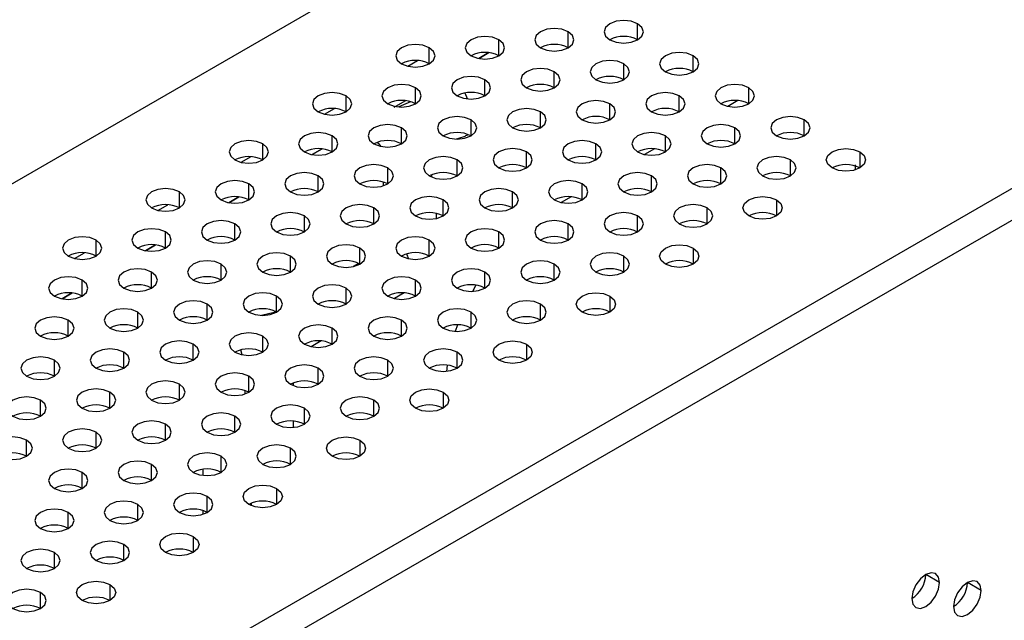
# Model space of a CAD drawing. Header units: millimetres. Extents: x 0 to 1118, y 0 to 864.
# Tile 281 of 397: x 970.36 to 975.38, y 707.85 to 710.91. Entities that reach past the tile are written whole.
import ezdxf

# ---------------------------------------------------------------- set-up
doc = ezdxf.new("R2010")
doc.units = ezdxf.units.MM

msp = doc.modelspace()

# ---------------------------------------------------------------- linework, layer by layer
at = {"color": 7, "linetype": 'Continuous', "lineweight": 25}
for p, q in [((945.9658, 696.0152), (1001.6859, 728.1816)), ((948.5326, 694.5334), (1004.2526, 726.6999)), ((1004.3234, 726.5774), (948.6033, 694.4109)), ((972.7534, 710.7446), (972.7019, 710.7149)), ((972.702, 710.7149), (972.7535, 710.7446)), ((972.271, 710.466), (972.3276, 710.4988)), ((972.3291, 710.4997), (972.2777, 710.47)), ((974.0208, 710.5002), (973.9701, 710.4709)), ((971.9049, 710.2548), (971.8534, 710.2251)), ((973.5966, 710.2553), (973.5458, 710.226)), ((974.6203, 710.1477), (974.621, 710.173)), ((971.4806, 710.0098), (971.4291, 709.9801)), ((973.1723, 710.0104), (973.1216, 709.9811)), ((971.0563, 709.7649), (971.0049, 709.7352)), ((970.6321, 709.52), (970.5806, 709.4903)), ((972.5931, 709.3579), (972.5817, 709.3244)), ((972.5421, 709.1525), (972.5384, 709.1208)), ((975.0491, 708.0447), (974.9784, 708.0855)), ((975.2613, 708.0038), (975.1906, 708.0446))]:
    msp.add_line(p, q, dxfattribs=at)
at = {"color": 8, "linetype": 'Continuous', "lineweight": 25}
for p, q in [((973.5112, 710.8105), (973.5112, 710.8922)), ((972.8041, 710.7289), (972.8041, 710.8105)), ((973.1576, 710.7697), (973.1576, 710.8513)), ((972.4505, 710.6881), (972.4505, 710.7697)), ((973.794, 710.6472), (973.794, 710.7289)), ((972.341, 710.6757), (972.3911, 710.7046)), ((973.4405, 710.6064), (973.4405, 710.6881)), ((973.0869, 710.5656), (973.0869, 710.6472)), ((972.3798, 710.484), (972.3798, 710.5656)), ((972.7334, 710.5248), (972.7334, 710.6064)), ((974.0769, 710.484), (974.0769, 710.5656)), ((972.0263, 710.4431), (972.0263, 710.5248)), ((972.6453, 710.5099), (972.6333, 710.5386)), ((973.7233, 710.4431), (973.7233, 710.5248)), ((971.9167, 710.4308), (971.9668, 710.4597)), ((972.354, 710.4945), (972.2951, 710.4687)), ((973.3698, 710.4023), (973.3698, 710.484)), ((973.0162, 710.3615), (973.0162, 710.4431)), ((972.3091, 710.2799), (972.3091, 710.3615)), ((972.6627, 710.3207), (972.6627, 710.4023)), ((974.0062, 710.2799), (974.0062, 710.3615)), ((974.3597, 710.3207), (974.3597, 710.4023)), ((971.9555, 710.239), (971.9555, 710.3207)), ((973.6526, 710.239), (973.6526, 710.3207)), ((971.602, 710.1982), (971.602, 710.2799)), ((973.299, 710.1982), (973.299, 710.2799)), ((971.4925, 710.1858), (971.5426, 710.2147)), ((971.8535, 710.225), (971.905, 710.2547)), ((972.9455, 710.1574), (972.9455, 710.239)), ((974.6426, 710.239), (974.6426, 710.1574)), ((972.5919, 710.1166), (972.5919, 710.1982)), ((974.289, 710.1166), (974.289, 710.1982)), ((971.8848, 710.0349), (971.8848, 710.1166)), ((972.2384, 710.0758), (972.2384, 710.1574)), ((972.464, 710.1101), (972.464, 710.1231)), ((973.5819, 710.0349), (973.5819, 710.1166)), ((973.9354, 710.0758), (973.9354, 710.1574)), ((971.5313, 709.9941), (971.5313, 710.0758)), ((972.2175, 710.0665), (972.2175, 710.085)), ((973.2283, 709.9941), (973.2283, 710.0758)), ((971.1777, 709.9533), (971.1777, 710.0349)), ((971.4292, 709.9801), (971.4807, 710.0098)), ((972.8748, 709.9533), (972.8748, 710.0349)), ((971.0682, 709.9409), (971.1183, 709.9698)), ((972.5212, 709.9125), (972.5212, 709.9941)), ((974.2183, 709.9941), (974.2183, 709.9125)), ((971.8141, 709.8308), (971.8141, 709.9125)), ((972.1677, 709.8716), (972.1677, 709.9533)), ((972.4865, 709.8999), (972.4872, 709.9246)), ((973.5112, 709.8308), (973.5112, 709.9125)), ((973.8647, 709.8716), (973.8647, 709.9533)), ((971.4606, 709.79), (971.4606, 709.8716)), ((973.1576, 709.79), (973.1576, 709.8716)), ((971.107, 709.7492), (971.107, 709.8308)), ((972.8041, 709.7492), (972.8041, 709.8308)), ((970.7535, 709.7084), (970.7535, 709.79)), ((971.005, 709.7352), (971.0564, 709.7649)), ((972.4505, 709.7084), (972.4505, 709.79)), ((970.6439, 709.696), (970.694, 709.7249)), ((971.7434, 709.6267), (971.7434, 709.7084)), ((972.097, 709.6675), (972.097, 709.7492)), ((973.4405, 709.6267), (973.4405, 709.7084)), ((973.794, 709.7492), (973.794, 709.6675)), ((971.3899, 709.5859), (971.3899, 709.6675)), ((972.0906, 709.6709), (972.0623, 709.6545)), ((973.0869, 709.5859), (973.0869, 709.6675)), ((971.0363, 709.5451), (971.0363, 709.6267)), ((972.7334, 709.5451), (972.7334, 709.6267)), ((970.6828, 709.5043), (970.6828, 709.5859)), ((972.3798, 709.5043), (972.3798, 709.5859)), ((970.5807, 709.4903), (970.6322, 709.52)), ((972.0263, 709.4634), (972.0263, 709.5451)), ((972.3232, 709.5206), (972.2726, 709.4913)), ((971.3191, 709.3818), (971.3191, 709.4634)), ((971.6727, 709.4226), (971.6727, 709.5043)), ((973.0162, 709.3818), (973.0162, 709.4634)), ((973.3698, 709.5043), (973.3698, 709.4226)), ((970.9656, 709.341), (970.9656, 709.4226)), ((971.5961, 709.4065), (971.6604, 709.4225)), ((971.6664, 709.426), (971.6604, 709.4225)), ((971.6662, 709.4192), (971.6604, 709.4225)), ((972.6627, 709.341), (972.6627, 709.4226)), ((970.612, 709.3002), (970.612, 709.3818)), ((972.3091, 709.3002), (972.3091, 709.3818)), ((971.9555, 709.2593), (971.9555, 709.341)), ((971.2484, 709.1777), (971.2484, 709.2593)), ((971.602, 709.2185), (971.602, 709.3002)), ((971.899, 709.2757), (971.8483, 709.2464)), ((972.9455, 709.2593), (972.9455, 709.1777)), ((970.8949, 709.1369), (970.8949, 709.2185)), ((971.4982, 709.2054), (971.4911, 709.2299)), ((972.5919, 709.1369), (972.5919, 709.2185)), ((970.5413, 709.0961), (970.5413, 709.1777)), ((972.2384, 709.0961), (972.2384, 709.1777)), ((971.8848, 709.0552), (971.8848, 709.1369)), ((971.5313, 709.0144), (971.5313, 709.0961)), ((971.7569, 709.0617), (971.7569, 709.0487)), ((970.8242, 708.9328), (970.8242, 709.0144)), ((971.1777, 708.9736), (971.1777, 709.0552)), ((971.5104, 709.0236), (971.5104, 709.0052)), ((972.5212, 709.0144), (972.5212, 708.9328)), ((970.4706, 708.892), (970.4706, 708.9736)), ((972.1677, 708.892), (972.1677, 708.9736)), ((971.8141, 708.8511), (971.8141, 708.9328)), ((971.4606, 708.8103), (971.4606, 708.892)), ((971.7569, 708.8675), (971.7569, 708.8348)), ((970.7535, 708.7287), (970.7535, 708.8103)), ((971.107, 708.7695), (971.107, 708.8511)), ((970.3999, 708.6879), (970.3999, 708.7695)), ((972.097, 708.7695), (972.097, 708.6879)), ((971.7434, 708.647), (971.7434, 708.7287)), ((971.3899, 708.6062), (971.3899, 708.6879)), ((970.6828, 708.5246), (970.6828, 708.6062)), ((971.0363, 708.5654), (971.0363, 708.647)), ((971.2983, 708.5906), (971.2983, 708.6218)), ((971.6727, 708.5246), (971.6727, 708.4429)), ((971.3191, 708.4021), (971.3191, 708.4838)), ((970.9656, 708.3613), (970.9656, 708.4429)), ((971.2983, 708.3929), (971.2983, 708.4113)), ((971.5447, 708.4364), (971.5447, 708.4494)), ((970.612, 708.3205), (970.612, 708.4021)), ((971.2484, 708.2797), (971.2484, 708.198)), ((970.8949, 708.1572), (970.8949, 708.2388)), ((970.5413, 708.1164), (970.5413, 708.198)), ((970.8242, 708.0347), (970.8242, 707.9531)), ((970.4706, 707.9123), (970.4706, 707.9939))]:
    msp.add_line(p, q, dxfattribs=at)
at = {"color": 7, "linetype": 'Continuous', "lineweight": 25, "flags": 128}
for points in [[(973.1576, 710.8513), (973.1252, 710.8639), (973.0869, 710.8682), (973.0486, 710.8639), (973.0162, 710.8513), (972.9945, 710.8326), (972.9869, 710.8105), (972.9945, 710.7884), (973.0162, 710.7697)], [(973.5112, 710.8922), (973.4787, 710.9047), (973.4405, 710.9091), (973.4022, 710.9047), (973.3698, 710.8922), (973.3481, 710.8734), (973.3405, 710.8513), (973.3481, 710.8292), (973.3698, 710.8105)], [(973.3698, 710.8105), (973.4022, 710.798), (973.4405, 710.7936), (973.4787, 710.798), (973.5112, 710.8105), (973.5329, 710.8292), (973.5405, 710.8513), (973.5329, 710.8734), (973.5112, 710.8922)], [(972.8041, 710.8105), (972.7716, 710.823), (972.7334, 710.8274), (972.6951, 710.823), (972.6627, 710.8105), (972.641, 710.7918), (972.6334, 710.7697), (972.641, 710.7476), (972.6627, 710.7289)], [(972.6627, 710.7289), (972.6951, 710.7164), (972.7334, 710.712), (972.7716, 710.7164), (972.8041, 710.7289), (972.8258, 710.7476), (972.8334, 710.7697), (972.8258, 710.7918), (972.8041, 710.8105)], [(973.0162, 710.7697), (973.0486, 710.7572), (973.0869, 710.7528), (973.1252, 710.7572), (973.1576, 710.7697), (973.1793, 710.7884), (973.1869, 710.8105), (973.1793, 710.8326), (973.1576, 710.8513)], [(972.4505, 710.7697), (972.4181, 710.7822), (972.3798, 710.7866), (972.3415, 710.7822), (972.3091, 710.7697), (972.2874, 710.751), (972.2798, 710.7289), (972.2874, 710.7068), (972.3091, 710.6881)], [(972.3091, 710.6881), (972.3415, 710.6755), (972.3798, 710.6711), (972.4181, 710.6755), (972.4505, 710.6881), (972.4722, 710.7068), (972.4798, 710.7289), (972.4722, 710.751), (972.4505, 710.7697)], [(973.794, 710.7289), (973.7616, 710.7414), (973.7233, 710.7458), (973.685, 710.7414), (973.6526, 710.7289), (973.6309, 710.7101), (973.6233, 710.6881), (973.6309, 710.666), (973.6526, 710.6472)], [(973.6526, 710.6472), (973.685, 710.6347), (973.7233, 710.6303), (973.7616, 710.6347), (973.794, 710.6472), (973.8157, 710.666), (973.8233, 710.6881), (973.8157, 710.7101), (973.794, 710.7289)], [(973.0869, 710.6472), (973.0545, 710.6598), (973.0162, 710.6641), (972.9779, 710.6598), (972.9455, 710.6472), (972.9238, 710.6285), (972.9162, 710.6064), (972.9238, 710.5843), (972.9455, 710.5656)], [(973.4405, 710.6881), (973.408, 710.7006), (973.3698, 710.705), (973.3315, 710.7006), (973.299, 710.6881), (973.2774, 710.6693), (973.2698, 710.6472), (973.2774, 710.6251), (973.299, 710.6064)], [(973.299, 710.6064), (973.3315, 710.5939), (973.3698, 710.5895), (973.408, 710.5939), (973.4405, 710.6064), (973.4621, 710.6251), (973.4698, 710.6472), (973.4621, 710.6693), (973.4405, 710.6881)], [(972.7334, 710.6064), (972.7009, 710.6189), (972.6627, 710.6233), (972.6244, 710.6189), (972.5919, 710.6064), (972.5703, 710.5877), (972.5627, 710.5656), (972.5703, 710.5435), (972.5919, 710.5248)], [(972.9455, 710.5656), (972.9779, 710.5531), (973.0162, 710.5487), (973.0545, 710.5531), (973.0869, 710.5656), (973.1086, 710.5843), (973.1162, 710.6064), (973.1086, 710.6285), (973.0869, 710.6472)], [(972.3798, 710.5656), (972.3474, 710.5781), (972.3091, 710.5825), (972.2708, 710.5781), (972.2384, 710.5656), (972.2167, 710.5469), (972.2091, 710.5248), (972.2167, 710.5027), (972.2384, 710.484)], [(972.2384, 710.484), (972.2708, 710.4714), (972.3091, 710.467), (972.3474, 710.4714), (972.3798, 710.484), (972.4015, 710.5027), (972.4091, 710.5248), (972.4015, 710.5469), (972.3798, 710.5656)], [(972.5919, 710.5248), (972.6244, 710.5123), (972.6627, 710.5079), (972.7009, 710.5123), (972.7334, 710.5248), (972.755, 710.5435), (972.7627, 710.5656), (972.755, 710.5877), (972.7334, 710.6064)], [(974.0769, 710.5656), (974.0444, 710.5781), (974.0062, 710.5825), (973.9679, 710.5781), (973.9354, 710.5656), (973.9138, 710.5469), (973.9062, 710.5248), (973.9138, 710.5027), (973.9354, 710.484)], [(973.9354, 710.484), (973.9679, 710.4714), (974.0062, 710.467), (974.0444, 710.4714), (974.0769, 710.484), (974.0985, 710.5027), (974.1062, 710.5248), (974.0985, 710.5469), (974.0769, 710.5656)], [(972.0263, 710.5248), (971.9938, 710.5373), (971.9555, 710.5417), (971.9173, 710.5373), (971.8848, 710.5248), (971.8632, 710.506), (971.8555, 710.484), (971.8632, 710.4619), (971.8848, 710.4431)], [(971.8848, 710.4431), (971.9173, 710.4306), (971.9555, 710.4262), (971.9938, 710.4306), (972.0263, 710.4431), (972.0479, 710.4619), (972.0555, 710.484), (972.0479, 710.506), (972.0263, 710.5248)], [(973.7233, 710.5248), (973.6909, 710.5373), (973.6526, 710.5417), (973.6143, 710.5373), (973.5819, 710.5248), (973.5602, 710.506), (973.5526, 710.484), (973.5602, 710.4619), (973.5819, 710.4431)], [(973.5819, 710.4431), (973.6143, 710.4306), (973.6526, 710.4262), (973.6909, 710.4306), (973.7233, 710.4431), (973.745, 710.4619), (973.7526, 710.484), (973.745, 710.506), (973.7233, 710.5248)], [(973.0162, 710.4431), (972.9838, 710.4556), (972.9455, 710.46), (972.9072, 710.4556), (972.8748, 710.4431), (972.8531, 710.4244), (972.8455, 710.4023), (972.8531, 710.3802), (972.8748, 710.3615)], [(973.3698, 710.484), (973.3373, 710.4965), (973.299, 710.5009), (973.2608, 710.4965), (973.2283, 710.484), (973.2067, 710.4652), (973.199, 710.4431), (973.2067, 710.421), (973.2283, 710.4023)], [(973.2283, 710.4023), (973.2608, 710.3898), (973.299, 710.3854), (973.3373, 710.3898), (973.3698, 710.4023), (973.3914, 710.421), (973.399, 710.4431), (973.3914, 710.4652), (973.3698, 710.484)], [(972.6627, 710.4023), (972.6302, 710.4148), (972.5919, 710.4192), (972.5537, 710.4148), (972.5212, 710.4023), (972.4996, 710.3836), (972.4919, 710.3615), (972.4996, 710.3394), (972.5212, 710.3207)], [(972.8748, 710.3615), (972.9072, 710.349), (972.9455, 710.3446), (972.9838, 710.349), (973.0162, 710.3615), (973.0379, 710.3802), (973.0455, 710.4023), (973.0379, 710.4244), (973.0162, 710.4431)], [(974.3597, 710.4023), (974.3273, 710.4148), (974.289, 710.4192), (974.2507, 710.4148), (974.2183, 710.4023), (974.1966, 710.3836), (974.189, 710.3615), (974.1966, 710.3394), (974.2183, 710.3207)], [(972.3091, 710.3615), (972.2767, 710.374), (972.2384, 710.3784), (972.2001, 710.374), (972.1677, 710.3615), (972.146, 710.3428), (972.1384, 710.3207), (972.146, 710.2986), (972.1677, 710.2799)], [(972.1677, 710.2799), (972.2001, 710.2673), (972.2384, 710.2629), (972.2767, 710.2673), (972.3091, 710.2799), (972.3308, 710.2986), (972.3384, 710.3207), (972.3308, 710.3428), (972.3091, 710.3615)], [(972.5212, 710.3207), (972.5537, 710.3082), (972.5919, 710.3038), (972.6302, 710.3082), (972.6627, 710.3207), (972.6843, 710.3394), (972.6919, 710.3615), (972.6843, 710.3836), (972.6627, 710.4023)], [(974.0062, 710.3615), (973.9737, 710.374), (973.9354, 710.3784), (973.8972, 710.374), (973.8647, 710.3615), (973.8431, 710.3428), (973.8354, 710.3207), (973.8431, 710.2986), (973.8647, 710.2799)], [(973.8647, 710.2799), (973.8972, 710.2673), (973.9354, 710.2629), (973.9737, 710.2673), (974.0062, 710.2799), (974.0278, 710.2986), (974.0354, 710.3207), (974.0278, 710.3428), (974.0062, 710.3615)], [(974.2183, 710.3207), (974.2507, 710.3082), (974.289, 710.3038), (974.3273, 710.3082), (974.3597, 710.3207), (974.3814, 710.3394), (974.389, 710.3615), (974.3814, 710.3836), (974.3597, 710.4023)], [(971.9555, 710.3207), (971.9231, 710.3332), (971.8848, 710.3376), (971.8466, 710.3332), (971.8141, 710.3207), (971.7924, 710.3019), (971.7848, 710.2799), (971.7924, 710.2578), (971.8141, 710.239)], [(971.8141, 710.239), (971.8466, 710.2265), (971.8848, 710.2221), (971.9231, 710.2265), (971.9555, 710.239), (971.9772, 710.2578), (971.9848, 710.2799), (971.9772, 710.3019), (971.9555, 710.3207)], [(973.6526, 710.3207), (973.6202, 710.3332), (973.5819, 710.3376), (973.5436, 710.3332), (973.5112, 710.3207), (973.4895, 710.3019), (973.4819, 710.2799), (973.4895, 710.2578), (973.5112, 710.239)], [(973.5112, 710.239), (973.5436, 710.2265), (973.5819, 710.2221), (973.6202, 710.2265), (973.6526, 710.239), (973.6743, 710.2578), (973.6819, 710.2799), (973.6743, 710.3019), (973.6526, 710.3207)], [(971.602, 710.2799), (971.5696, 710.2924), (971.5313, 710.2968), (971.493, 710.2924), (971.4606, 710.2799), (971.4389, 710.2611), (971.4313, 710.239), (971.4389, 710.2169), (971.4606, 710.1982)], [(971.4606, 710.1982), (971.493, 710.1857), (971.5313, 710.1813), (971.5696, 710.1857), (971.602, 710.1982), (971.6237, 710.2169), (971.6313, 710.239), (971.6237, 710.2611), (971.602, 710.2799)], [(973.299, 710.2799), (973.2666, 710.2924), (973.2283, 710.2968), (973.1901, 710.2924), (973.1576, 710.2799), (973.136, 710.2611), (973.1283, 710.239), (973.136, 710.2169), (973.1576, 710.1982)], [(973.1576, 710.1982), (973.1901, 710.1857), (973.2283, 710.1813), (973.2666, 710.1857), (973.299, 710.1982), (973.3207, 710.2169), (973.3283, 710.239), (973.3207, 710.2611), (973.299, 710.2799)], [(972.5919, 710.1982), (972.5595, 710.2107), (972.5212, 710.2151), (972.483, 710.2107), (972.4505, 710.1982), (972.4288, 710.1795), (972.4212, 710.1574), (972.4288, 710.1353), (972.4505, 710.1166)], [(972.9455, 710.239), (972.9131, 710.2515), (972.8748, 710.2559), (972.8365, 710.2515), (972.8041, 710.239), (972.7824, 710.2203), (972.7748, 710.1982), (972.7824, 710.1761), (972.8041, 710.1574)], [(972.8041, 710.1574), (972.8365, 710.1449), (972.8748, 710.1405), (972.9131, 710.1449), (972.9455, 710.1574), (972.9672, 710.1761), (972.9748, 710.1982), (972.9672, 710.2203), (972.9455, 710.239)], [(974.289, 710.1982), (974.2566, 710.2107), (974.2183, 710.2151), (974.18, 710.2107), (974.1476, 710.1982), (974.1259, 710.1795), (974.1183, 710.1574), (974.1259, 710.1353), (974.1476, 710.1166)], [(974.5011, 710.1574), (974.4795, 710.1761), (974.4718, 710.1982), (974.4795, 710.2203), (974.5011, 710.239), (974.5336, 710.2515), (974.5718, 710.2559), (974.6101, 710.2515), (974.6426, 710.239)], [(974.6426, 710.239), (974.6642, 710.2203), (974.6718, 710.1982), (974.6642, 710.1761), (974.6426, 710.1574), (974.6101, 710.1449), (974.5718, 710.1405), (974.5336, 710.1449), (974.5011, 710.1574)], [(972.2384, 710.1574), (972.2059, 710.1699), (972.1677, 710.1743), (972.1294, 710.1699), (972.097, 710.1574), (972.0753, 710.1387), (972.0677, 710.1166), (972.0753, 710.0945), (972.097, 710.0758)], [(972.4505, 710.1166), (972.483, 710.1041), (972.5212, 710.0997), (972.5595, 710.1041), (972.5919, 710.1166), (972.6136, 710.1353), (972.6212, 710.1574), (972.6136, 710.1795), (972.5919, 710.1982)], [(973.9354, 710.1574), (973.903, 710.1699), (973.8647, 710.1743), (973.8265, 710.1699), (973.794, 710.1574), (973.7723, 710.1387), (973.7647, 710.1166), (973.7723, 710.0945), (973.794, 710.0758)], [(974.1476, 710.1166), (974.18, 710.1041), (974.2183, 710.0997), (974.2566, 710.1041), (974.289, 710.1166), (974.3107, 710.1353), (974.3183, 710.1574), (974.3107, 710.1795), (974.289, 710.1982)], [(971.8848, 710.1166), (971.8524, 710.1291), (971.8141, 710.1335), (971.7759, 710.1291), (971.7434, 710.1166), (971.7217, 710.0978), (971.7141, 710.0758), (971.7217, 710.0537), (971.7434, 710.0349)], [(971.7434, 710.0349), (971.7759, 710.0224), (971.8141, 710.018), (971.8524, 710.0224), (971.8848, 710.0349), (971.9065, 710.0537), (971.9141, 710.0758), (971.9065, 710.0978), (971.8848, 710.1166)], [(972.097, 710.0758), (972.1294, 710.0632), (972.1677, 710.0588), (972.2059, 710.0632), (972.2384, 710.0758), (972.2601, 710.0945), (972.2677, 710.1166), (972.2601, 710.1387), (972.2384, 710.1574)], [(973.5819, 710.1166), (973.5494, 710.1291), (973.5112, 710.1335), (973.4729, 710.1291), (973.4405, 710.1166), (973.4188, 710.0978), (973.4112, 710.0758), (973.4188, 710.0537), (973.4405, 710.0349)], [(973.4405, 710.0349), (973.4729, 710.0224), (973.5112, 710.018), (973.5494, 710.0224), (973.5819, 710.0349), (973.6036, 710.0537), (973.6112, 710.0758), (973.6036, 710.0978), (973.5819, 710.1166)], [(973.794, 710.0758), (973.8265, 710.0632), (973.8647, 710.0588), (973.903, 710.0632), (973.9354, 710.0758), (973.9571, 710.0945), (973.9647, 710.1166), (973.9571, 710.1387), (973.9354, 710.1574)], [(971.5313, 710.0758), (971.4988, 710.0883), (971.4606, 710.0927), (971.4223, 710.0883), (971.3899, 710.0758), (971.3682, 710.057), (971.3606, 710.0349), (971.3682, 710.0128), (971.3899, 709.9941)], [(971.3899, 709.9941), (971.4223, 709.9816), (971.4606, 709.9772), (971.4988, 709.9816), (971.5313, 709.9941), (971.553, 710.0128), (971.5606, 710.0349), (971.553, 710.057), (971.5313, 710.0758)], [(973.2283, 710.0758), (973.1959, 710.0883), (973.1576, 710.0927), (973.1194, 710.0883), (973.0869, 710.0758), (973.0652, 710.057), (973.0576, 710.0349), (973.0652, 710.0128), (973.0869, 709.9941)], [(973.0869, 709.9941), (973.1194, 709.9816), (973.1576, 709.9772), (973.1959, 709.9816), (973.2283, 709.9941), (973.25, 710.0128), (973.2576, 710.0349), (973.25, 710.057), (973.2283, 710.0758)], [(971.1777, 710.0349), (971.1453, 710.0474), (971.107, 710.0518), (971.0687, 710.0474), (971.0363, 710.0349), (971.0146, 710.0162), (971.007, 709.9941), (971.0146, 709.972), (971.0363, 709.9533)], [(971.0363, 709.9533), (971.0687, 709.9408), (971.107, 709.9364), (971.1453, 709.9408), (971.1777, 709.9533), (971.1994, 709.972), (971.207, 709.9941), (971.1994, 710.0162), (971.1777, 710.0349)], [(972.5212, 709.9941), (972.4888, 710.0066), (972.4505, 710.011), (972.4123, 710.0066), (972.3798, 709.9941), (972.3581, 709.9754), (972.3505, 709.9533), (972.3581, 709.9312), (972.3798, 709.9125)], [(972.8748, 710.0349), (972.8423, 710.0474), (972.8041, 710.0518), (972.7658, 710.0474), (972.7334, 710.0349), (972.7117, 710.0162), (972.7041, 709.9941), (972.7117, 709.972), (972.7334, 709.9533)], [(972.7334, 709.9533), (972.7658, 709.9408), (972.8041, 709.9364), (972.8423, 709.9408), (972.8748, 709.9533), (972.8965, 709.972), (972.9041, 709.9941), (972.8965, 710.0162), (972.8748, 710.0349)], [(974.0769, 709.9125), (974.0552, 709.9312), (974.0476, 709.9533), (974.0552, 709.9754), (974.0769, 709.9941), (974.1093, 710.0066), (974.1476, 710.011), (974.1858, 710.0066), (974.2183, 709.9941)], [(972.1677, 709.9533), (972.1352, 709.9658), (972.097, 709.9702), (972.0587, 709.9658), (972.0263, 709.9533), (972.0046, 709.9346), (971.997, 709.9125), (972.0046, 709.8904), (972.0263, 709.8716)], [(972.3798, 709.9125), (972.4123, 709.9), (972.4505, 709.8956), (972.4888, 709.9), (972.5212, 709.9125), (972.5429, 709.9312), (972.5505, 709.9533), (972.5429, 709.9754), (972.5212, 709.9941)], [(973.8647, 709.9533), (973.8323, 709.9658), (973.794, 709.9702), (973.7558, 709.9658), (973.7233, 709.9533), (973.7016, 709.9346), (973.694, 709.9125), (973.7016, 709.8904), (973.7233, 709.8716)], [(974.2183, 709.9941), (974.24, 709.9754), (974.2476, 709.9533), (974.24, 709.9312), (974.2183, 709.9125), (974.1858, 709.9), (974.1476, 709.8956), (974.1093, 709.9), (974.0769, 709.9125)], [(971.8141, 709.9125), (971.7817, 709.925), (971.7434, 709.9294), (971.7051, 709.925), (971.6727, 709.9125), (971.651, 709.8937), (971.6434, 709.8716), (971.651, 709.8496), (971.6727, 709.8308)], [(971.6727, 709.8308), (971.7051, 709.8183), (971.7434, 709.8139), (971.7817, 709.8183), (971.8141, 709.8308), (971.8358, 709.8496), (971.8434, 709.8716), (971.8358, 709.8937), (971.8141, 709.9125)], [(972.0263, 709.8716), (972.0587, 709.8591), (972.097, 709.8547), (972.1352, 709.8591), (972.1677, 709.8716), (972.1894, 709.8904), (972.197, 709.9125), (972.1894, 709.9346), (972.1677, 709.9533)], [(973.5112, 709.9125), (973.4787, 709.925), (973.4405, 709.9294), (973.4022, 709.925), (973.3698, 709.9125), (973.3481, 709.8937), (973.3405, 709.8716), (973.3481, 709.8496), (973.3698, 709.8308)], [(973.3698, 709.8308), (973.4022, 709.8183), (973.4405, 709.8139), (973.4787, 709.8183), (973.5112, 709.8308), (973.5329, 709.8496), (973.5405, 709.8716), (973.5329, 709.8937), (973.5112, 709.9125)], [(973.7233, 709.8716), (973.7558, 709.8591), (973.794, 709.8547), (973.8323, 709.8591), (973.8647, 709.8716), (973.8864, 709.8904), (973.894, 709.9125), (973.8864, 709.9346), (973.8647, 709.9533)], [(971.4606, 709.8716), (971.4281, 709.8842), (971.3899, 709.8886), (971.3516, 709.8842), (971.3191, 709.8716), (971.2975, 709.8529), (971.2899, 709.8308), (971.2975, 709.8087), (971.3191, 709.79)], [(971.3191, 709.79), (971.3516, 709.7775), (971.3899, 709.7731), (971.4281, 709.7775), (971.4606, 709.79), (971.4822, 709.8087), (971.4899, 709.8308), (971.4822, 709.8529), (971.4606, 709.8716)], [(973.1576, 709.8716), (973.1252, 709.8842), (973.0869, 709.8886), (973.0486, 709.8842), (973.0162, 709.8716), (972.9945, 709.8529), (972.9869, 709.8308), (972.9945, 709.8087), (973.0162, 709.79)], [(973.0162, 709.79), (973.0486, 709.7775), (973.0869, 709.7731), (973.1252, 709.7775), (973.1576, 709.79), (973.1793, 709.8087), (973.1869, 709.8308), (973.1793, 709.8529), (973.1576, 709.8716)], [(971.107, 709.8308), (971.0746, 709.8433), (971.0363, 709.8477), (970.998, 709.8433), (970.9656, 709.8308), (970.9439, 709.8121), (970.9363, 709.79), (970.9439, 709.7679), (970.9656, 709.7492)], [(970.9656, 709.7492), (970.998, 709.7367), (971.0363, 709.7323), (971.0746, 709.7367), (971.107, 709.7492), (971.1287, 709.7679), (971.1363, 709.79), (971.1287, 709.8121), (971.107, 709.8308)], [(972.8041, 709.8308), (972.7716, 709.8433), (972.7334, 709.8477), (972.6951, 709.8433), (972.6627, 709.8308), (972.641, 709.8121), (972.6334, 709.79), (972.641, 709.7679), (972.6627, 709.7492)], [(972.6627, 709.7492), (972.6951, 709.7367), (972.7334, 709.7323), (972.7716, 709.7367), (972.8041, 709.7492), (972.8258, 709.7679), (972.8334, 709.79), (972.8258, 709.8121), (972.8041, 709.8308)], [(970.7535, 709.79), (970.721, 709.8025), (970.6828, 709.8069), (970.6445, 709.8025), (970.612, 709.79), (970.5904, 709.7713), (970.5828, 709.7492), (970.5904, 709.7271), (970.612, 709.7084)], [(970.612, 709.7084), (970.6445, 709.6959), (970.6828, 709.6915), (970.721, 709.6959), (970.7535, 709.7084), (970.7751, 709.7271), (970.7828, 709.7492), (970.7751, 709.7713), (970.7535, 709.79)], [(972.097, 709.7492), (972.0645, 709.7617), (972.0263, 709.7661), (971.988, 709.7617), (971.9555, 709.7492), (971.9339, 709.7305), (971.9263, 709.7084), (971.9339, 709.6863), (971.9555, 709.6675)], [(972.4505, 709.79), (972.4181, 709.8025), (972.3798, 709.8069), (972.3415, 709.8025), (972.3091, 709.79), (972.2874, 709.7713), (972.2798, 709.7492), (972.2874, 709.7271), (972.3091, 709.7084)], [(972.3091, 709.7084), (972.3415, 709.6959), (972.3798, 709.6915), (972.4181, 709.6959), (972.4505, 709.7084), (972.4722, 709.7271), (972.4798, 709.7492), (972.4722, 709.7713), (972.4505, 709.79)], [(973.6526, 709.6675), (973.6309, 709.6863), (973.6233, 709.7084), (973.6309, 709.7305), (973.6526, 709.7492), (973.685, 709.7617), (973.7233, 709.7661), (973.7616, 709.7617), (973.794, 709.7492)], [(971.7434, 709.7084), (971.711, 709.7209), (971.6727, 709.7253), (971.6344, 709.7209), (971.602, 709.7084), (971.5803, 709.6896), (971.5727, 709.6675), (971.5803, 709.6455), (971.602, 709.6267)], [(971.602, 709.6267), (971.6344, 709.6142), (971.6727, 709.6098), (971.711, 709.6142), (971.7434, 709.6267), (971.7651, 709.6455), (971.7727, 709.6675), (971.7651, 709.6896), (971.7434, 709.7084)], [(971.9555, 709.6675), (971.988, 709.655), (972.0263, 709.6506), (972.0645, 709.655), (972.097, 709.6675), (972.1186, 709.6863), (972.1263, 709.7084), (972.1186, 709.7305), (972.097, 709.7492)], [(973.4405, 709.7084), (973.408, 709.7209), (973.3698, 709.7253), (973.3315, 709.7209), (973.299, 709.7084), (973.2774, 709.6896), (973.2698, 709.6675), (973.2774, 709.6455), (973.299, 709.6267)], [(973.299, 709.6267), (973.3315, 709.6142), (973.3698, 709.6098), (973.408, 709.6142), (973.4405, 709.6267), (973.4621, 709.6455), (973.4698, 709.6675), (973.4621, 709.6896), (973.4405, 709.7084)], [(973.794, 709.7492), (973.8157, 709.7305), (973.8233, 709.7084), (973.8157, 709.6863), (973.794, 709.6675), (973.7616, 709.655), (973.7233, 709.6506), (973.685, 709.655), (973.6526, 709.6675)], [(971.3899, 709.6675), (971.3574, 709.6801), (971.3191, 709.6845), (971.2809, 709.6801), (971.2484, 709.6675), (971.2268, 709.6488), (971.2192, 709.6267), (971.2268, 709.6046), (971.2484, 709.5859)], [(971.2484, 709.5859), (971.2809, 709.5734), (971.3191, 709.569), (971.3574, 709.5734), (971.3899, 709.5859), (971.4115, 709.6046), (971.4192, 709.6267), (971.4115, 709.6488), (971.3899, 709.6675)], [(973.0869, 709.6675), (973.0545, 709.6801), (973.0162, 709.6845), (972.9779, 709.6801), (972.9455, 709.6675), (972.9238, 709.6488), (972.9162, 709.6267), (972.9238, 709.6046), (972.9455, 709.5859)], [(972.9455, 709.5859), (972.9779, 709.5734), (973.0162, 709.569), (973.0545, 709.5734), (973.0869, 709.5859), (973.1086, 709.6046), (973.1162, 709.6267), (973.1086, 709.6488), (973.0869, 709.6675)], [(971.0363, 709.6267), (971.0039, 709.6392), (970.9656, 709.6436), (970.9273, 709.6392), (970.8949, 709.6267), (970.8732, 709.608), (970.8656, 709.5859), (970.8732, 709.5638), (970.8949, 709.5451)], [(970.8949, 709.5451), (970.9273, 709.5326), (970.9656, 709.5282), (971.0039, 709.5326), (971.0363, 709.5451), (971.058, 709.5638), (971.0656, 709.5859), (971.058, 709.608), (971.0363, 709.6267)], [(972.7334, 709.6267), (972.7009, 709.6392), (972.6627, 709.6436), (972.6244, 709.6392), (972.5919, 709.6267), (972.5703, 709.608), (972.5627, 709.5859), (972.5703, 709.5638), (972.5919, 709.5451)], [(972.5919, 709.5451), (972.6244, 709.5326), (972.6627, 709.5282), (972.7009, 709.5326), (972.7334, 709.5451), (972.755, 709.5638), (972.7627, 709.5859), (972.755, 709.608), (972.7334, 709.6267)], [(970.6828, 709.5859), (970.6503, 709.5984), (970.612, 709.6028), (970.5738, 709.5984), (970.5413, 709.5859), (970.5197, 709.5672), (970.512, 709.5451), (970.5197, 709.523), (970.5413, 709.5043)], [(970.5413, 709.5043), (970.5738, 709.4918), (970.612, 709.4874), (970.6503, 709.4918), (970.6828, 709.5043), (970.7044, 709.523), (970.712, 709.5451), (970.7044, 709.5672), (970.6828, 709.5859)], [(972.0263, 709.5451), (971.9938, 709.5576), (971.9555, 709.562), (971.9173, 709.5576), (971.8848, 709.5451), (971.8632, 709.5264), (971.8555, 709.5043), (971.8632, 709.4822), (971.8848, 709.4634)], [(972.3798, 709.5859), (972.3474, 709.5984), (972.3091, 709.6028), (972.2708, 709.5984), (972.2384, 709.5859), (972.2167, 709.5672), (972.2091, 709.5451), (972.2167, 709.523), (972.2384, 709.5043)], [(972.2384, 709.5043), (972.2708, 709.4918), (972.3091, 709.4874), (972.3474, 709.4918), (972.3798, 709.5043), (972.4015, 709.523), (972.4091, 709.5451), (972.4015, 709.5672), (972.3798, 709.5859)], [(972.6877, 709.5601), (972.6852, 709.5558), (972.6698, 709.5283)], [(971.6727, 709.5043), (971.6403, 709.5168), (971.602, 709.5212), (971.5637, 709.5168), (971.5313, 709.5043), (971.5096, 709.4855), (971.502, 709.4634), (971.5096, 709.4414), (971.5313, 709.4226)], [(971.8848, 709.4634), (971.9173, 709.4509), (971.9555, 709.4465), (971.9938, 709.4509), (972.0263, 709.4634), (972.0479, 709.4822), (972.0555, 709.5043), (972.0479, 709.5264), (972.0263, 709.5451)], [(973.2283, 709.4226), (973.2067, 709.4414), (973.199, 709.4634), (973.2067, 709.4855), (973.2283, 709.5043), (973.2608, 709.5168), (973.299, 709.5212), (973.3373, 709.5168), (973.3698, 709.5043)], [(971.3191, 709.4634), (971.2867, 709.476), (971.2484, 709.4804), (971.2102, 709.476), (971.1777, 709.4634), (971.1561, 709.4447), (971.1484, 709.4226), (971.1561, 709.4005), (971.1777, 709.3818)], [(971.1777, 709.3818), (971.2102, 709.3693), (971.2484, 709.3649), (971.2867, 709.3693), (971.3191, 709.3818), (971.3408, 709.4005), (971.3484, 709.4226), (971.3408, 709.4447), (971.3191, 709.4634)], [(971.5313, 709.4226), (971.5637, 709.4101), (971.602, 709.4057), (971.6403, 709.4101), (971.6727, 709.4226), (971.6944, 709.4414), (971.702, 709.4634), (971.6944, 709.4855), (971.6727, 709.5043)], [(973.0162, 709.4634), (972.9838, 709.476), (972.9455, 709.4804), (972.9072, 709.476), (972.8748, 709.4634), (972.8531, 709.4447), (972.8455, 709.4226), (972.8531, 709.4005), (972.8748, 709.3818)], [(972.8748, 709.3818), (972.9072, 709.3693), (972.9455, 709.3649), (972.9838, 709.3693), (973.0162, 709.3818), (973.0379, 709.4005), (973.0455, 709.4226), (973.0379, 709.4447), (973.0162, 709.4634)], [(973.3698, 709.5043), (973.3914, 709.4855), (973.399, 709.4634), (973.3914, 709.4414), (973.3698, 709.4226), (973.3373, 709.4101), (973.299, 709.4057), (973.2608, 709.4101), (973.2283, 709.4226)], [(970.9656, 709.4226), (970.9332, 709.4351), (970.8949, 709.4395), (970.8566, 709.4351), (970.8242, 709.4226), (970.8025, 709.4039), (970.7949, 709.3818), (970.8025, 709.3597), (970.8242, 709.341)], [(970.8242, 709.341), (970.8566, 709.3285), (970.8949, 709.3241), (970.9332, 709.3285), (970.9656, 709.341), (970.9873, 709.3597), (970.9949, 709.3818), (970.9873, 709.4039), (970.9656, 709.4226)], [(972.6627, 709.4226), (972.6302, 709.4351), (972.5919, 709.4395), (972.5537, 709.4351), (972.5212, 709.4226), (972.4996, 709.4039), (972.4919, 709.3818), (972.4996, 709.3597), (972.5212, 709.341)], [(972.5212, 709.341), (972.5537, 709.3285), (972.5919, 709.3241), (972.6302, 709.3285), (972.6627, 709.341), (972.6843, 709.3597), (972.6919, 709.3818), (972.6843, 709.4039), (972.6627, 709.4226)], [(970.612, 709.3818), (970.5796, 709.3943), (970.5413, 709.3987), (970.5031, 709.3943), (970.4706, 709.3818), (970.4489, 709.3631), (970.4413, 709.341), (970.4489, 709.3189), (970.4706, 709.3002)], [(970.4706, 709.3002), (970.5031, 709.2876), (970.5413, 709.2833), (970.5796, 709.2876), (970.612, 709.3002), (970.6337, 709.3189), (970.6413, 709.341), (970.6337, 709.3631), (970.612, 709.3818)], [(971.9555, 709.341), (971.9231, 709.3535), (971.8848, 709.3579), (971.8466, 709.3535), (971.8141, 709.341), (971.7924, 709.3223), (971.7848, 709.3002), (971.7924, 709.2781), (971.8141, 709.2593)], [(972.3091, 709.3818), (972.2767, 709.3943), (972.2384, 709.3987), (972.2001, 709.3943), (972.1677, 709.3818), (972.146, 709.3631), (972.1384, 709.341), (972.146, 709.3189), (972.1677, 709.3002)], [(972.1677, 709.3002), (972.2001, 709.2876), (972.2384, 709.2833), (972.2767, 709.2876), (972.3091, 709.3002), (972.3308, 709.3189), (972.3384, 709.341), (972.3308, 709.3631), (972.3091, 709.3818)], [(971.602, 709.3002), (971.5696, 709.3127), (971.5313, 709.3171), (971.493, 709.3127), (971.4606, 709.3002), (971.4389, 709.2814), (971.4313, 709.2593), (971.4389, 709.2373), (971.4606, 709.2185)], [(971.8141, 709.2593), (971.8466, 709.2468), (971.8848, 709.2424), (971.9231, 709.2468), (971.9555, 709.2593), (971.9772, 709.2781), (971.9848, 709.3002), (971.9772, 709.3223), (971.9555, 709.341)], [(971.2484, 709.2593), (971.216, 709.2719), (971.1777, 709.2763), (971.1395, 709.2719), (971.107, 709.2593), (971.0853, 709.2406), (971.0777, 709.2185), (971.0853, 709.1964), (971.107, 709.1777)], [(971.107, 709.1777), (971.1395, 709.1652), (971.1777, 709.1608), (971.216, 709.1652), (971.2484, 709.1777), (971.2701, 709.1964), (971.2777, 709.2185), (971.2701, 709.2406), (971.2484, 709.2593)], [(971.4606, 709.2185), (971.493, 709.206), (971.5313, 709.2016), (971.5696, 709.206), (971.602, 709.2185), (971.6237, 709.2373), (971.6313, 709.2593), (971.6237, 709.2814), (971.602, 709.3002)], [(972.8041, 709.1777), (972.7824, 709.1964), (972.7748, 709.2185), (972.7824, 709.2406), (972.8041, 709.2593), (972.8365, 709.2719), (972.8748, 709.2763), (972.9131, 709.2719), (972.9455, 709.2593)], [(972.9455, 709.2593), (972.9672, 709.2406), (972.9748, 709.2185), (972.9672, 709.1964), (972.9455, 709.1777), (972.9131, 709.1652), (972.8748, 709.1608), (972.8365, 709.1652), (972.8041, 709.1777)], [(970.8949, 709.2185), (970.8624, 709.231), (970.8242, 709.2354), (970.7859, 709.231), (970.7535, 709.2185), (970.7318, 709.1998), (970.7242, 709.1777), (970.7318, 709.1556), (970.7535, 709.1369)], [(970.7535, 709.1369), (970.7859, 709.1244), (970.8242, 709.12), (970.8624, 709.1244), (970.8949, 709.1369), (970.9166, 709.1556), (970.9242, 709.1777), (970.9166, 709.1998), (970.8949, 709.2185)], [(972.5919, 709.2185), (972.5595, 709.231), (972.5212, 709.2354), (972.483, 709.231), (972.4505, 709.2185), (972.4288, 709.1998), (972.4212, 709.1777), (972.4288, 709.1556), (972.4505, 709.1369)], [(972.4505, 709.1369), (972.483, 709.1244), (972.5212, 709.12), (972.5595, 709.1244), (972.5919, 709.1369), (972.6136, 709.1556), (972.6212, 709.1777), (972.6136, 709.1998), (972.5919, 709.2185)], [(970.5413, 709.1777), (970.5089, 709.1902), (970.4706, 709.1946), (970.4324, 709.1902), (970.3999, 709.1777), (970.3782, 709.159), (970.3706, 709.1369), (970.3782, 709.1148), (970.3999, 709.0961)], [(970.3999, 709.0961), (970.4324, 709.0835), (970.4706, 709.0792), (970.5089, 709.0835), (970.5413, 709.0961), (970.563, 709.1148), (970.5706, 709.1369), (970.563, 709.159), (970.5413, 709.1777)], [(972.2384, 709.1777), (972.2059, 709.1902), (972.1677, 709.1946), (972.1294, 709.1902), (972.097, 709.1777), (972.0753, 709.159), (972.0677, 709.1369), (972.0753, 709.1148), (972.097, 709.0961)], [(972.097, 709.0961), (972.1294, 709.0835), (972.1677, 709.0792), (972.2059, 709.0835), (972.2384, 709.0961), (972.2601, 709.1148), (972.2677, 709.1369), (972.2601, 709.159), (972.2384, 709.1777)], [(971.5313, 709.0961), (971.4988, 709.1086), (971.4606, 709.113), (971.4223, 709.1086), (971.3899, 709.0961), (971.3682, 709.0773), (971.3606, 709.0552), (971.3682, 709.0331), (971.3899, 709.0144)], [(971.8848, 709.1369), (971.8524, 709.1494), (971.8141, 709.1538), (971.7759, 709.1494), (971.7434, 709.1369), (971.7217, 709.1182), (971.7141, 709.0961), (971.7217, 709.074), (971.7434, 709.0552)], [(971.7434, 709.0552), (971.7759, 709.0427), (971.8141, 709.0383), (971.8524, 709.0427), (971.8848, 709.0552), (971.9065, 709.074), (971.9141, 709.0961), (971.9065, 709.1182), (971.8848, 709.1369)], [(971.1777, 709.0552), (971.1453, 709.0678), (971.107, 709.0721), (971.0687, 709.0678), (971.0363, 709.0552), (971.0146, 709.0365), (971.007, 709.0144), (971.0146, 708.9923), (971.0363, 708.9736)], [(971.3899, 709.0144), (971.4223, 709.0019), (971.4606, 708.9975), (971.4988, 709.0019), (971.5313, 709.0144), (971.553, 709.0331), (971.5606, 709.0552), (971.553, 709.0773), (971.5313, 709.0961)], [(970.8242, 709.0144), (970.7917, 709.0269), (970.7535, 709.0313), (970.7152, 709.0269), (970.6828, 709.0144), (970.6611, 708.9957), (970.6535, 708.9736), (970.6611, 708.9515), (970.6828, 708.9328)], [(970.6828, 708.9328), (970.7152, 708.9203), (970.7535, 708.9159), (970.7917, 708.9203), (970.8242, 708.9328), (970.8459, 708.9515), (970.8535, 708.9736), (970.8459, 708.9957), (970.8242, 709.0144)], [(971.0363, 708.9736), (971.0687, 708.9611), (971.107, 708.9567), (971.1453, 708.9611), (971.1777, 708.9736), (971.1994, 708.9923), (971.207, 709.0144), (971.1994, 709.0365), (971.1777, 709.0552)], [(972.3798, 708.9328), (972.3581, 708.9515), (972.3505, 708.9736), (972.3581, 708.9957), (972.3798, 709.0144), (972.4123, 709.0269), (972.4505, 709.0313), (972.4888, 709.0269), (972.5212, 709.0144)], [(972.5212, 709.0144), (972.5429, 708.9957), (972.5505, 708.9736), (972.5429, 708.9515), (972.5212, 708.9328), (972.4888, 708.9203), (972.4505, 708.9159), (972.4123, 708.9203), (972.3798, 708.9328)], [(970.4706, 708.9736), (970.4382, 708.9861), (970.3999, 708.9905), (970.3616, 708.9861), (970.3292, 708.9736), (970.3075, 708.9549), (970.2999, 708.9328), (970.3075, 708.9107), (970.3292, 708.892)], [(970.3292, 708.892), (970.3616, 708.8794), (970.3999, 708.8751), (970.4382, 708.8794), (970.4706, 708.892), (970.4923, 708.9107), (970.4999, 708.9328), (970.4923, 708.9549), (970.4706, 708.9736)], [(972.1677, 708.9736), (972.1352, 708.9861), (972.097, 708.9905), (972.0587, 708.9861), (972.0263, 708.9736), (972.0046, 708.9549), (971.997, 708.9328), (972.0046, 708.9107), (972.0263, 708.892)], [(972.0263, 708.892), (972.0587, 708.8794), (972.097, 708.8751), (972.1352, 708.8794), (972.1677, 708.892), (972.1894, 708.9107), (972.197, 708.9328), (972.1894, 708.9549), (972.1677, 708.9736)], [(971.4606, 708.892), (971.4281, 708.9045), (971.3899, 708.9089), (971.3516, 708.9045), (971.3191, 708.892), (971.2975, 708.8732), (971.2899, 708.8511), (971.2975, 708.829), (971.3191, 708.8103)], [(971.8141, 708.9328), (971.7817, 708.9453), (971.7434, 708.9497), (971.7051, 708.9453), (971.6727, 708.9328), (971.651, 708.9141), (971.6434, 708.892), (971.651, 708.8699), (971.6727, 708.8511)], [(971.6727, 708.8511), (971.7051, 708.8386), (971.7434, 708.8342), (971.7817, 708.8386), (971.8141, 708.8511), (971.8358, 708.8699), (971.8434, 708.892), (971.8358, 708.9141), (971.8141, 708.9328)], [(971.107, 708.8511), (971.0746, 708.8637), (971.0363, 708.868), (970.998, 708.8637), (970.9656, 708.8511), (970.9439, 708.8324), (970.9363, 708.8103), (970.9439, 708.7882), (970.9656, 708.7695)], [(971.3191, 708.8103), (971.3516, 708.7978), (971.3899, 708.7934), (971.4281, 708.7978), (971.4606, 708.8103), (971.4822, 708.829), (971.4899, 708.8511), (971.4822, 708.8732), (971.4606, 708.892)], [(970.7535, 708.8103), (970.721, 708.8228), (970.6828, 708.8272), (970.6445, 708.8228), (970.612, 708.8103), (970.5904, 708.7916), (970.5828, 708.7695), (970.5904, 708.7474), (970.612, 708.7287)], [(970.612, 708.7287), (970.6445, 708.7162), (970.6828, 708.7118), (970.721, 708.7162), (970.7535, 708.7287), (970.7751, 708.7474), (970.7828, 708.7695), (970.7751, 708.7916), (970.7535, 708.8103)], [(970.9656, 708.7695), (970.998, 708.757), (971.0363, 708.7526), (971.0746, 708.757), (971.107, 708.7695), (971.1287, 708.7882), (971.1363, 708.8103), (971.1287, 708.8324), (971.107, 708.8511)], [(970.3999, 708.7695), (970.3675, 708.782), (970.3292, 708.7864), (970.2909, 708.782), (970.2585, 708.7695), (970.2368, 708.7508), (970.2292, 708.7287), (970.2368, 708.7066), (970.2585, 708.6879)], [(970.2585, 708.6879), (970.2909, 708.6753), (970.3292, 708.6709), (970.3675, 708.6753), (970.3999, 708.6879), (970.4216, 708.7066), (970.4292, 708.7287), (970.4216, 708.7508), (970.3999, 708.7695)], [(971.9555, 708.6879), (971.9339, 708.7066), (971.9263, 708.7287), (971.9339, 708.7508), (971.9555, 708.7695), (971.988, 708.782), (972.0263, 708.7864), (972.0645, 708.782), (972.097, 708.7695)], [(972.097, 708.7695), (972.1186, 708.7508), (972.1263, 708.7287), (972.1186, 708.7066), (972.097, 708.6879), (972.0645, 708.6753), (972.0263, 708.6709), (971.988, 708.6753), (971.9555, 708.6879)], [(971.3899, 708.6879), (971.3574, 708.7004), (971.3191, 708.7048), (971.2809, 708.7004), (971.2484, 708.6879), (971.2268, 708.6691), (971.2192, 708.647), (971.2268, 708.6249), (971.2484, 708.6062)], [(971.7434, 708.7287), (971.711, 708.7412), (971.6727, 708.7456), (971.6344, 708.7412), (971.602, 708.7287), (971.5803, 708.7099), (971.5727, 708.6879), (971.5803, 708.6658), (971.602, 708.647)], [(971.602, 708.647), (971.6344, 708.6345), (971.6727, 708.6301), (971.711, 708.6345), (971.7434, 708.647), (971.7651, 708.6658), (971.7727, 708.6879), (971.7651, 708.7099), (971.7434, 708.7287)], [(971.0363, 708.647), (971.0039, 708.6596), (970.9656, 708.6639), (970.9273, 708.6596), (970.8949, 708.647), (970.8732, 708.6283), (970.8656, 708.6062), (970.8732, 708.5841), (970.8949, 708.5654)], [(971.2484, 708.6062), (971.2809, 708.5937), (971.3191, 708.5893), (971.3574, 708.5937), (971.3899, 708.6062), (971.4115, 708.6249), (971.4192, 708.647), (971.4115, 708.6691), (971.3899, 708.6879)], [(970.6828, 708.6062), (970.6503, 708.6187), (970.612, 708.6231), (970.5738, 708.6187), (970.5413, 708.6062), (970.5197, 708.5875), (970.512, 708.5654), (970.5197, 708.5433), (970.5413, 708.5246)], [(970.5413, 708.5246), (970.5738, 708.5121), (970.612, 708.5077), (970.6503, 708.5121), (970.6828, 708.5246), (970.7044, 708.5433), (970.712, 708.5654), (970.7044, 708.5875), (970.6828, 708.6062)], [(970.8949, 708.5654), (970.9273, 708.5529), (970.9656, 708.5485), (971.0039, 708.5529), (971.0363, 708.5654), (971.058, 708.5841), (971.0656, 708.6062), (971.058, 708.6283), (971.0363, 708.647)], [(971.5313, 708.4429), (971.5096, 708.4617), (971.502, 708.4838), (971.5096, 708.5058), (971.5313, 708.5246), (971.5637, 708.5371), (971.602, 708.5415), (971.6403, 708.5371), (971.6727, 708.5246)], [(971.6727, 708.5246), (971.6944, 708.5058), (971.702, 708.4838), (971.6944, 708.4617), (971.6727, 708.4429), (971.6403, 708.4304), (971.602, 708.426), (971.5637, 708.4304), (971.5313, 708.4429)], [(970.9656, 708.4429), (970.9332, 708.4554), (970.8949, 708.4598), (970.8566, 708.4554), (970.8242, 708.4429), (970.8025, 708.4242), (970.7949, 708.4021), (970.8025, 708.38), (970.8242, 708.3613)], [(971.3191, 708.4838), (971.2867, 708.4963), (971.2484, 708.5007), (971.2102, 708.4963), (971.1777, 708.4838), (971.1561, 708.465), (971.1484, 708.4429), (971.1561, 708.4208), (971.1777, 708.4021)], [(971.1777, 708.4021), (971.2102, 708.3896), (971.2484, 708.3852), (971.2867, 708.3896), (971.3191, 708.4021), (971.3408, 708.4208), (971.3484, 708.4429), (971.3408, 708.465), (971.3191, 708.4838)], [(970.612, 708.4021), (970.5796, 708.4146), (970.5413, 708.419), (970.5031, 708.4146), (970.4706, 708.4021), (970.4489, 708.3834), (970.4413, 708.3613), (970.4489, 708.3392), (970.4706, 708.3205)], [(970.8242, 708.3613), (970.8566, 708.3488), (970.8949, 708.3444), (970.9332, 708.3488), (970.9656, 708.3613), (970.9873, 708.38), (970.9949, 708.4021), (970.9873, 708.4242), (970.9656, 708.4429)], [(970.4706, 708.3205), (970.5031, 708.308), (970.5413, 708.3036), (970.5796, 708.308), (970.612, 708.3205), (970.6337, 708.3392), (970.6413, 708.3613), (970.6337, 708.3834), (970.612, 708.4021)], [(970.8949, 708.2388), (970.8624, 708.2513), (970.8242, 708.2557), (970.7859, 708.2513), (970.7535, 708.2388), (970.7318, 708.2201), (970.7242, 708.198), (970.7318, 708.1759), (970.7535, 708.1572)], [(971.107, 708.198), (971.0853, 708.2167), (971.0777, 708.2388), (971.0853, 708.2609), (971.107, 708.2797), (971.1395, 708.2922), (971.1777, 708.2966), (971.216, 708.2922), (971.2484, 708.2797)], [(971.2484, 708.2797), (971.2701, 708.2609), (971.2777, 708.2388), (971.2701, 708.2167), (971.2484, 708.198), (971.216, 708.1855), (971.1777, 708.1811), (971.1395, 708.1855), (971.107, 708.198)], [(970.5413, 708.198), (970.5089, 708.2105), (970.4706, 708.2149), (970.4324, 708.2105), (970.3999, 708.198), (970.3782, 708.1793), (970.3706, 708.1572), (970.3782, 708.1351), (970.3999, 708.1164)], [(970.7535, 708.1572), (970.7859, 708.1447), (970.8242, 708.1403), (970.8624, 708.1447), (970.8949, 708.1572), (970.9166, 708.1759), (970.9242, 708.198), (970.9166, 708.2201), (970.8949, 708.2388)], [(970.3999, 708.1164), (970.4324, 708.1039), (970.4706, 708.0995), (970.5089, 708.1039), (970.5413, 708.1164), (970.563, 708.1351), (970.5706, 708.1572), (970.563, 708.1793), (970.5413, 708.198)], [(975.0491, 708.0447), (975.0438, 708.0728), (975.0284, 708.0904), (975.0055, 708.0949), (974.9784, 708.0855), (974.9514, 708.0637), (974.9284, 708.0327), (974.9131, 707.9974), (974.9077, 707.963)], [(975.2613, 708.0038), (975.2559, 708.032), (975.2406, 708.0496), (975.2176, 708.054), (975.1906, 708.0446), (975.1635, 708.0228), (975.1406, 707.9919), (975.1252, 707.9565), (975.1198, 707.9222)], [(970.4706, 707.9939), (970.4382, 708.0064), (970.3999, 708.0108), (970.3616, 708.0064), (970.3292, 707.9939), (970.3075, 707.9752), (970.2999, 707.9531), (970.3075, 707.931), (970.3292, 707.9123)], [(970.6828, 707.9531), (970.6611, 707.9718), (970.6535, 707.9939), (970.6611, 708.016), (970.6828, 708.0347), (970.7152, 708.0472), (970.7535, 708.0516), (970.7917, 708.0472), (970.8242, 708.0347)], [(970.8242, 708.0347), (970.8459, 708.016), (970.8535, 707.9939), (970.8459, 707.9718), (970.8242, 707.9531), (970.7917, 707.9406), (970.7535, 707.9362), (970.7152, 707.9406), (970.6828, 707.9531)], [(974.9077, 707.963), (974.9131, 707.9349), (974.9284, 707.9172), (974.9514, 707.9128), (974.9784, 707.9222), (975.0055, 707.944), (975.0284, 707.975), (975.0438, 708.0103), (975.0491, 708.0447)], [(975.1198, 707.9222), (975.1252, 707.894), (975.1406, 707.8764), (975.1635, 707.8719), (975.1906, 707.8813), (975.2176, 707.9032), (975.2406, 707.9341), (975.2559, 707.9695), (975.2613, 708.0038)], [(970.3292, 707.9123), (970.3616, 707.8998), (970.3999, 707.8954), (970.4382, 707.8998), (970.4706, 707.9123), (970.4923, 707.931), (970.4999, 707.9531), (970.4923, 707.9752), (970.4706, 707.9939)]]:
    msp.add_lwpolyline(points, dxfattribs=at)
at = {"color": 7, "linetype": 'Continuous', "lineweight": 25}
for centre, start, end in [((973.4405, 710.674), 62.61, 117.3846), ((973.0869, 710.6332), 62.61, 117.3846), ((972.7334, 710.5924), 62.61, 117.3846), ((972.3798, 710.5516), 62.61, 117.3846), ((973.7233, 710.5107), 62.61, 117.3846), ((973.3698, 710.4699), 62.61, 117.3846), ((973.0162, 710.4291), 62.61, 117.3846), ((972.6627, 710.3883), 62.61, 117.3846), ((971.9555, 710.3066), 62.61, 117.3846), ((972.3091, 710.3475), 62.61, 117.3846), ((973.6526, 710.3066), 62.61, 117.3846), ((974.0062, 710.3475), 62.61, 117.3846), ((973.299, 710.2658), 62.61, 117.3846), ((972.9455, 710.225), 62.61, 117.3846), ((972.5919, 710.1842), 62.61, 117.3846), ((974.289, 710.1842), 62.61, 117.3846), ((972.2384, 710.1434), 62.61, 117.3846), ((973.9354, 710.1434), 62.61, 117.3846), ((971.5313, 710.0617), 62.61, 117.3846), ((971.8848, 710.1025), 62.61, 117.3846), ((973.2283, 710.0617), 62.61, 117.3846), ((973.5819, 710.1025), 62.61, 117.3846), ((972.8748, 710.0209), 62.61, 117.3846), ((974.5718, 710.0209), 62.61, 117.3846), ((972.5212, 709.9801), 62.61, 117.3846), ((974.2183, 709.9801), 62.61, 117.3846), ((972.1677, 709.9393), 62.61, 117.3846), ((973.8647, 709.9393), 62.61, 117.3846), ((971.4606, 709.8576), 62.61, 117.3846), ((971.8141, 709.8984), 62.61, 117.3846), ((973.1576, 709.8576), 62.61, 117.3846), ((973.5112, 709.8984), 62.61, 117.3846), ((971.107, 709.8168), 62.61, 117.3846), ((972.8041, 709.8168), 62.61, 117.3846), ((972.4505, 709.776), 62.61, 117.3846), ((974.1476, 709.776), 62.61, 117.3846), ((972.097, 709.7352), 62.61, 117.3846), ((973.794, 709.7352), 62.61, 117.3846), ((971.7434, 709.6943), 62.61, 117.3846), ((973.4405, 709.6943), 62.61, 117.3846), ((971.0363, 709.6127), 62.61, 117.3846), ((971.3899, 709.6535), 62.61, 117.3846), ((972.7334, 709.6127), 62.61, 117.3846), ((973.0869, 709.6535), 62.61, 117.3846), ((970.6828, 709.5719), 62.61, 117.3846), ((972.3798, 709.5719), 62.61, 117.3846), ((972.0263, 709.5311), 62.61, 117.3846), ((973.7233, 709.5311), 62.61, 117.3846), ((971.6727, 709.4902), 62.61, 117.3846), ((973.3698, 709.4902), 62.61, 117.3846), ((970.9656, 709.4086), 62.61, 117.3846), ((971.3191, 709.4494), 62.61, 117.3846), ((972.6627, 709.4086), 62.61, 117.3846), ((973.0162, 709.4494), 62.61, 117.3846), ((970.612, 709.3678), 62.61, 117.3846), ((972.3091, 709.3678), 62.61, 117.3846), ((971.9555, 709.327), 62.61, 117.3846), ((971.602, 709.2861), 62.61, 117.3846), ((973.299, 709.2861), 62.61, 117.3846), ((970.8949, 709.2045), 62.61, 117.3846), ((971.2484, 709.2453), 62.61, 117.3846), ((972.5919, 709.2045), 62.61, 117.3846), ((972.9455, 709.2453), 62.61, 117.3846), ((970.5413, 709.1637), 62.61, 117.3846), ((972.2384, 709.1637), 62.61, 117.3846), ((971.8848, 709.1229), 62.61, 117.3846), ((971.5313, 709.082), 62.61, 117.3846), ((971.1777, 709.0412), 62.61, 117.3846), ((972.8748, 709.0412), 62.61, 117.3846), ((970.4706, 708.9596), 62.61, 117.3846), ((970.8242, 709.0004), 62.61, 117.3846), ((972.1677, 708.9596), 62.61, 117.3846), ((972.5212, 709.0004), 62.61, 117.3846), ((971.8141, 708.9188), 62.61, 117.3846), ((971.4606, 708.8779), 62.61, 117.3846), ((971.107, 708.8371), 62.61, 117.3846), ((970.3999, 708.7555), 62.61, 117.3846), ((970.7535, 708.7963), 62.61, 117.3846), ((972.097, 708.7555), 62.61, 117.3846), ((972.4505, 708.7963), 62.61, 117.3846), ((971.7434, 708.7147), 62.61, 117.3846), ((971.3899, 708.6738), 62.61, 117.3846), ((971.0363, 708.633), 62.61, 117.3846), ((970.3292, 708.5514), 62.61, 117.3846), ((970.6828, 708.5922), 62.61, 117.3846), ((972.0263, 708.5514), 62.61, 117.3846), ((971.6727, 708.5105), 62.61, 117.3846), ((971.3191, 708.4697), 62.61, 117.3846), ((970.9656, 708.4289), 62.61, 117.3846), ((970.612, 708.3881), 62.61, 117.3846), ((971.602, 708.3064), 62.61, 117.3846), ((971.2484, 708.2656), 62.61, 117.3846), ((970.8949, 708.2248), 62.61, 117.3846), ((970.5413, 708.184), 62.61, 117.3846), ((971.1777, 708.0615), 62.61, 117.3846), ((970.8242, 708.0207), 62.61, 117.3846), ((970.4706, 707.9799), 62.61, 117.3846), ((974.8249, 708.0925), 302.6055, 357.3945), ((975.037, 708.0516), 302.6055, 357.3945), ((970.7535, 707.8166), 62.61, 117.3846), ((970.3999, 707.7758), 62.61, 117.3846)]:
    msp.add_arc(centre, 0.1537, start, end, dxfattribs=at)
at = {"color": 8, "linetype": 'Continuous', "lineweight": 25}
for points, knots in [([(972.6485, 710.3264), (972.6427, 710.3235), (972.6244, 710.3143), (972.6021, 710.3084), (972.587, 710.3045)], [0, 0, 0, 0, 0.318509, 1, 1, 1, 1]), ([(972.2042, 710.2668), (972.2, 710.2741), (972.1945, 710.2838), (972.1841, 710.285), (972.1816, 710.2853)], [0, 0, 0, 0, 0.755205, 1, 1, 1, 1]), ([(972.3449, 709.6954), (972.3435, 709.6996), (972.341, 709.7073), (972.337, 709.7147), (972.3352, 709.7181)], [0, 0, 0, 0, 0.541369, 1, 1, 1, 1])]:
    msp.add_open_spline(points, degree=3, knots=knots, dxfattribs=at)

doc.saveas('drawing.dxf')
